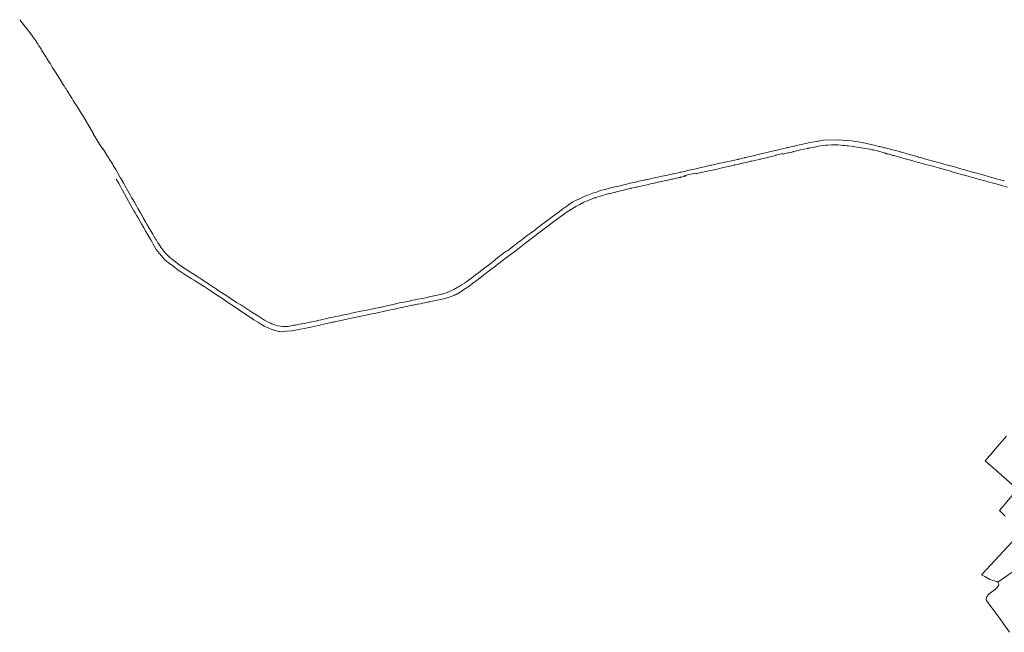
# Model space of a CAD drawing. Header units: metres. Extents: x 152391 to 157968, y 462336 to 467280.
# Tile 306 of 656: x 152391 to 153386, y 465552 to 466171. Entities that reach past the tile are written whole.
import ezdxf

# ---------------------------------------------------------------- set-up
doc = ezdxf.new("R2010")
doc.units = ezdxf.units.M
doc.header["$LTSCALE"] = 0.75
doc.layers.add('B-WE-GR-GRAS-GV', color=251, linetype='Continuous', lineweight=13)
doc.layers.add('B-WE-VH-VERHARDING_ASFALT-GV', color=251, linetype='Continuous', lineweight=18)

msp = doc.modelspace()

# ---------------------------------------------------------------- linework, layer by layer
at = {"layer": 'B-WE-GR-GRAS-GV'}
for points in [[(153388.2, 465749.81), (153378.94, 465738.85), (153371.96, 465730.72), (153371.71, 465730.61), (153370.7, 465729.41), (153366.87, 465724.87), (153399.49, 465696.21), (153381.13, 465674.75), (153387, 465669.09)], [(153403.15, 465652.82), (153367.86, 465614.69), (153363.2, 465609.66), (153366.41, 465607.85), (153371.51, 465605.06), (153378.51, 465602.76), (153379.6, 465602.22), (153424.07, 465633.13)], [(153424.07, 465633.13), (153379.6, 465602.22), (153380.03, 465601.66), (153380.41, 465600.98), (153380.47, 465600.33), (153380.43, 465599.46), (153380.1, 465598.7), (153379.36, 465597.65), (153378.62, 465596.66), (153377.55, 465595.6), (153376.33, 465594.45), (153370.92, 465590.41), (153369.93, 465589.57), (153369.54, 465589.04), (153368.99, 465588.21), (153368.51, 465587.46), (153368.22, 465586.83), (153367.98, 465585.98), (153367.94, 465585.53), (153367.94, 465584.76), (153368.23, 465583.82), (153369.83, 465581.38), (153380.57, 465566.82), (153391.24, 465551.56)]]:
    msp.add_lwpolyline(points, dxfattribs=at)
at = {"layer": 'B-WE-VH-VERHARDING_ASFALT-GV'}
for points in [[(153386.35, 466007.72), (153385.3, 466007.99), (153384.93, 466008.08), (153384.76, 466008.13), (153384.53, 466008.19), (153382.26, 466008.8), (153381.98, 466008.88), (153376.78, 466010.27), (153368.64, 466012.6), (153362.03, 466014.38), (153356.85, 466015.85), (153355.39, 466016.26), (153355.11, 466016.34), (153348.42, 466018.2), (153344.88, 466019.23), (153343.34, 466019.68), (153335.67, 466021.83), (153333.15, 466022.53), (153333.1, 466022.54), (153333.03, 466022.56), (153328.64, 466023.75), (153327.26, 466024.12), (153325.08, 466024.71), (153320.95, 466025.83), (153318.02, 466026.62), (153316.81, 466026.95), (153314.38, 466027.6), (153312.19, 466028.19), (153310.66, 466028.6), (153309.22, 466028.99), (153307.57, 466029.48), (153302.81, 466030.91), (153299.49, 466031.86), (153299.07, 466031.98), (153297.87, 466032.32), (153294.3, 466033.34), (153287.8, 466035.16), (153286.8, 466035.44), (153281.17, 466037.04), (153280.55, 466037.22), (153280.03, 466037.37), (153277.45, 466038.08), (153274.82, 466038.81), (153273.18, 466039.27), (153267.36, 466040.7), (153265.88, 466041.06), (153265.78, 466041.08), (153265.62, 466041.12), (153265.59, 466041.13), (153265.19, 466041.23), (153261.44, 466042.15), (153260.42, 466042.38), (153259.29, 466042.64), (153257.01, 466043.17), (153254.56, 466043.74), (153246.95, 466045.53), (153242.59, 466046.4), (153238.27, 466047.26), (153235.98, 466047.59), (153231.79, 466048.19), (153231.76, 466048.19), (153226.94, 466048.65), (153226.91, 466048.66), (153226.31, 466048.71), (153222.71, 466048.99), (153218.26, 466049.23), (153217.98, 466049.22), (153203.52, 466048.86), (153198.46, 466047.92), (153197.48, 466047.74), (153195.89, 466047.44), (153189.65, 466046.37), (153187.81, 466046.05), (153187.15, 466045.91), (153179.22, 466044.13), (153176.12, 466043.4), (153174.2, 466042.95), (153173.77, 466042.85), (153170.4, 466042.06), (153168.05, 466041.51), (153168.02, 466041.5), (153167.31, 466041.34), (153166.57, 466041.16), (153166.55, 466041.16), (153166.53, 466041.15), (153166.51, 466041.15), (153166.5, 466041.15), (153165.74, 466040.97), (153163.15, 466040.36), (153160.38, 466039.71), (153156.35, 466038.76), (153155.47, 466038.56), (153154.99, 466038.45), (153154.93, 466038.43), (153154.9, 466038.42), (153150.3, 466037.34), (153146.14, 466036.37), (153141.68, 466035.32), (153140.39, 466035.02), (153140.03, 466034.93), (153131.07, 466032.83), (153128.7, 466032.27), (153124.88, 466031.38), (153124.16, 466031.21), (153124.09, 466031.19), (153123.66, 466031.09), (153123.64, 466031.08), (153123.26, 466030.99), (153123.22, 466030.98), (153118.14, 466029.78), (153117.22, 466029.56), (153117.09, 466029.53), (153116.85, 466029.47), (153115.11, 466029.09), (153110.46, 466028.05), (153106.78, 466027.24), (153103.63, 466026.57), (153102.86, 466026.41), (153099.1, 466025.62), (153098.61, 466025.67), (153090.58, 466023.69), (153090.55, 466023.68), (153090.02, 466023.56), (153089.68, 466023.48), (153082.89, 466021.91), (153081.51, 466021.59), (153078.19, 466020.83), (153074.66, 466020.05), (153072.7, 466019.61), (153071.26, 466019.3), (153067.29, 466018.42), (153063.91, 466017.63), (153062.59, 466017.33), (153061.3, 466017.03), (153059.54, 466016.62), (153059.21, 466016.54), (153058.51, 466016.38), (153056.37, 466015.89), (153052.19, 466014.98), (153052.14, 466014.97), (153052.01, 466014.95), (153051.65, 466014.87), (153050.99, 466014.73), (153048.32, 466014.15), (153044.33, 466013.32), (153042.48, 466012.93), (153040.14, 466012.44), (153039.37, 466012.27), (153037.19, 466011.79), (153034.06, 466011.09), (153029.91, 466010.17), (153028.6, 466009.89), (153024.2, 466008.94), (153022.89, 466008.66), (153022.17, 466008.5), (153020.25, 466008.08), (153016.85, 466007.33), (153015.72, 466007.08), (153014.93, 466006.9), (153014.56, 466006.82), (153013.26, 466006.54), (153011.37, 466006.12), (153008.17, 466005.36), (153007.77, 466005.27), (153005.76, 466004.79), (152998.98, 466003.19), (152997.5, 466002.83), (152996.4, 466002.56), (152992.42, 466001.59), (152992.29, 466001.56), (152991.43, 466001.35), (152989.81, 466000.96), (152988.48, 466000.6), (152984.73, 465999.6), (152983.1, 465999.16), (152982.3, 465998.95), (152979.51, 465998.2), (152977.17, 465997.57), (152974.86, 465996.78), (152973.91, 465996.46), (152972.06, 465995.83), (152968.59, 465994.65), (152963.55, 465992.73), (152960.96, 465991.51), (152956.2, 465989.27), (152953.91, 465988.33), (152953.39, 465988.17), (152952.67, 465987.91), (152952.66, 465987.91), (152950.27, 465986.45), (152947.13, 465984.43), (152944.12, 465982.33), (152939.83, 465979.36), (152938.45, 465978.33), (152936.14, 465976.6), (152932.02, 465973.53), (152930.61, 465972.48), (152926.4, 465969.3), (152925.14, 465968.36), (152920.94, 465965.19), (152917.52, 465962.62), (152915.77, 465961.3), (152914.11, 465960.05), (152911.9, 465958.39), (152908.27, 465955.66), (152907.02, 465954.72), (152903.96, 465952.39), (152902.33, 465951.15), (152897.08, 465947.17), (152895.61, 465946.06), (152890.48, 465942.03), (152889.14, 465941.01), (152886.06, 465938.66), (152885.27, 465938.05), (152883.97, 465937.06), (152883.2, 465936.79), (152882.34, 465936.48), (152881.24, 465935.66), (152878.5, 465933.61), (152877, 465932.48), (152874.29, 465930.23), (152873.99, 465929.98), (152872.4, 465928.66), (152871.28, 465927.77), (152867.77, 465924.97), (152866.05, 465923.63), (152861.17, 465919.8), (152859.85, 465918.81), (152855.04, 465915.21), (152849.96, 465911.35), (152847.56, 465909.54), (152844.29, 465907.08), (152840.57, 465904.46), (152837.63, 465902.61), (152836.66, 465902), (152836.05, 465901.62), (152834.92, 465900.91), (152833.85, 465900.3), (152832.78, 465899.7), (152832.63, 465899.61), (152831.38, 465898.91), (152830.72, 465898.53), (152829.68, 465897.98), (152826.89, 465896.52), (152825.26, 465895.92), (152822.99, 465895.07), (152820.53, 465894.23), (152818.53, 465893.72), (152814.52, 465892.7), (152812.81, 465892.27), (152811.7, 465892.02), (152806.23, 465890.77), (152803.51, 465890.15), (152801.73, 465889.74), (152799.98, 465889.34), (152793.4, 465888.06), (152791.2, 465887.64), (152788.4, 465887.09), (152784.52, 465886.31), (152779.09, 465885.22), (152776.9, 465884.76), (152774.87, 465884.34), (152772.45, 465883.84), (152771.52, 465883.65), (152770.83, 465883.51), (152766.7, 465882.51), (152758.81, 465880.65), (152757.01, 465880.23), (152756.32, 465880.09), (152754.93, 465879.82), (152749.03, 465878.66), (152748.33, 465878.52), (152741.85, 465877.25), (152739.02, 465876.68), (152732.29, 465875.32), (152726.35, 465874.02), (152724.14, 465873.53), (152720.83, 465872.8), (152718.57, 465872.29), (152717.15, 465871.98), (152714.49, 465871.39), (152710.64, 465870.6), (152706.56, 465869.78), (152703.88, 465869.23), (152702.87, 465869.03), (152699.98, 465868.47), (152696.22, 465867.57), (152695.58, 465867.42), (152692, 465866.58), (152691.74, 465866.52), (152691.57, 465866.48), (152684.47, 465864.99), (152684.23, 465864.94), (152678.8, 465863.78), (152676.71, 465863.34), (152676.44, 465863.28), (152675.85, 465863.15), (152675.84, 465863.15), (152669.52, 465862.02), (152669.12, 465861.95), (152668.23, 465861.79), (152668.22, 465861.78), (152667.4, 465861.64), (152665.13, 465861.23), (152662.42, 465860.75), (152662.4, 465860.75), (152660.72, 465860.62), (152660.06, 465860.59), (152659.28, 465860.56), (152659.26, 465860.56), (152657.32, 465860.62), (152656.54, 465860.64), (152654.19, 465860.9), (152651.79, 465861.24), (152649.5, 465862.01), (152648.8, 465862.24), (152646.01, 465863.39), (152644.92, 465863.85), (152644.71, 465863.93), (152642.2, 465865), (152638.58, 465866.99), (152638.35, 465867.12), (152632.22, 465870.92), (152625.79, 465874.98), (152622.77, 465877.02), (152617.49, 465880.56), (152614.41, 465882.44), (152610.26, 465884.96), (152604.66, 465888.66), (152600.4, 465891.47), (152597.67, 465893.23), (152592.7, 465896.43), (152589.91, 465898.29), (152588.42, 465899.28), (152587.34, 465899.99), (152583.05, 465902.84), (152579.7, 465905.08), (152578.84, 465905.65), (152575.01, 465908.21), (152571.02, 465910.75), (152566.25, 465913.79), (152561.97, 465916.54), (152559.34, 465918.22), (152559.02, 465918.44), (152552.34, 465922.95), (152546.67, 465927.18), (152542.71, 465930.34), (152542.68, 465930.36), (152542.43, 465930.62), (152538.81, 465934.26), (152536.4, 465937.08), (152535.98, 465937.58), (152533.88, 465940.21), (152531.3, 465944.31), (152530.77, 465945.15), (152529.14, 465947.83), (152528.77, 465948.43), (152527.27, 465950.89), (152527.08, 465951.2), (152525.47, 465953.84), (152525.46, 465953.85), (152522.82, 465958.34), (152519.89, 465963.31), (152518.09, 465966.48), (152515.89, 465970.34), (152514.99, 465971.92), (152514.7, 465972.44), (152513, 465975.42), (152510.46, 465979.89), (152509.36, 465981.84), (152506.91, 465986.16), (152504.79, 465989.9), (152504.13, 465991.05), (152503.06, 465992.94), (152500.34, 465997.73), (152499.1, 465999.93), (152496.96, 466003.75), (152496.61, 466004.38), (152496.2, 466005.11), (152494.71, 466007.78), (152494.42, 466008.29), (152493.47, 466009.93), (152493.29, 466010.25), (152492.92, 466010.89), (152492.73, 466011.21), (152489.9, 466016.12), (152488.02, 466019.32), (152486.22, 466022.37), (152485.59, 466023.45), (152484.67, 466025.02), (152483.33, 466027.15), (152482.51, 466028.46), (152479.98, 466032.47), (152479.19, 466033.73), (152475.45, 466039.99), (152475.01, 466039.72), (152471.79, 466044.96), (152465.39, 466055.43), (152465.66, 466055.36), (152454.83, 466073.71), (152454.55, 466074.15), (152454.37, 466074.43), (152453.86, 466075.22), (152451.02, 466079.67), (152448.33, 466083.97), (152447.73, 466084.92), (152446.82, 466086.37), (152445.19, 466088.97), (152444.25, 466090.47), (152444.03, 466090.82), (152443.69, 466091.36), (152441.45, 466094.93), (152441.19, 466095.34), (152440.77, 466096.01), (152439.64, 466097.82), (152439.11, 466098.66), (152437.54, 466101.16), (152437.06, 466101.93), (152435.99, 466103.64), (152435.98, 466103.65), (152434.75, 466105.61), (152431.26, 466111.17), (152430.93, 466111.7), (152430.9, 466111.74), (152430.85, 466111.83), (152428.81, 466115.06), (152428.7, 466115.25), (152428.59, 466115.41), (152426.61, 466118.58), (152423.99, 466122.75), (152422.68, 466124.83), (152422.02, 466125.89), (152420.83, 466127.79), (152420.28, 466128.66), (152418.61, 466131.32), (152417.97, 466132.34), (152417.65, 466132.85), (152417.01, 466133.87), (152415.7, 466135.95), (152415.45, 466136.36), (152413.22, 466139.91), (152412.69, 466140.74), (152410.94, 466143.54), (152410.46, 466144.3), (152409.29, 466146.18), (152408.8, 466146.95), (152408.46, 466147.49), (152407.33, 466149.29), (152404.42, 466153.39), (152403.3, 466154.97), (152400.03, 466159.3), (152396.04, 466164.5), (152391.02, 466170.62)], [(152488.5, 466009.52), (152490.07, 466006.83), (152491.11, 466005.03), (152492.91, 466001.95), (152494.35, 465999.29), (152496.93, 465994.54), (152500.88, 465987.37), (152501.63, 465986.01), (152503.35, 465982.89), (152504.84, 465980.34), (152506.5, 465977.48), (152507.77, 465975.31), (152509.51, 465972.32), (152510.69, 465970.32), (152514.24, 465964.25), (152516.49, 465960.23), (152518.62, 465956.44), (152522.8, 465949.22), (152523.5, 465948.01), (152524.82, 465945.73), (152525.91, 465943.85), (152527.71, 465940.74), (152528.95, 465938.41), (152537.28, 465928.29), (152537.5, 465928.13), (152539.78, 465926.31), (152542.29, 465924.32), (152545.64, 465921.79), (152547.86, 465920.11), (152551.33, 465917.63), (152552.72, 465916.64), (152559.97, 465911.71), (152564.18, 465909.19), (152567.31, 465907.32), (152571.41, 465904.72), (152577.3, 465901), (152582.54, 465897.55), (152586.01, 465895.26), (152590.75, 465892.12), (152595.27, 465889.12), (152602.45, 465884.32), (152606.77, 465881.45), (152612.15, 465877.87), (152618.58, 465873.47), (152623.4, 465870.29), (152627.64, 465867.49), (152632.28, 465864.6), (152632.29, 465864.59), (152635.25, 465862.68), (152638.15, 465861.08), (152640.5, 465859.78), (152642.65, 465858.85), (152645.82, 465857.48), (152647.93, 465856.89), (152648.46, 465856.74), (152651.48, 465855.83), (152653.12, 465855.47), (152653.71, 465855.38), (152654.43, 465855.29), (152657.57, 465855.42), (152660.51, 465855.83), (152666.36, 465856.34), (152668.49, 465856.7), (152669.53, 465856.88), (152671.62, 465857.23), (152674.83, 465857.79), (152678.38, 465858.41), (152681.8, 465859.19), (152685.41, 465860.01), (152688.14, 465860.64), (152694.37, 465862.05), (152695.53, 465862.32), (152697.69, 465862.79), (152701.67, 465863.66), (152704.28, 465864.23), (152706.95, 465864.82), (152707.38, 465864.91), (152708.17, 465865.09), (152710.34, 465865.56), (152714.3, 465866.44), (152718.61, 465867.33), (152723.17, 465868.29), (152726.32, 465868.96), (152729.19, 465869.57), (152733.12, 465870.4), (152737.32, 465871.29), (152740.76, 465872.03), (152742.32, 465872.36), (152746.97, 465873.35), (152749.09, 465873.8), (152750.82, 465874.17), (152755.27, 465875.1), (152759.11, 465875.9), (152762.49, 465876.61), (152769.32, 465878.04), (152770.41, 465878.27), (152773.81, 465878.98), (152778.77, 465880.02), (152781.79, 465880.68), (152786.16, 465881.64), (152787.71, 465881.98), (152788.84, 465882.23), (152790.01, 465882.48), (152792.69, 465883), (152793.33, 465883.13), (152795.96, 465883.64), (152798.41, 465884.11), (152803.35, 465885.13), (152803.86, 465885.24), (152804.38, 465885.35), (152805.15, 465885.51), (152811.25, 465886.77), (152818.13, 465888.3), (152822.75, 465889.61), (152823.06, 465889.7), (152828.77, 465891.63), (152829.65, 465891.95), (152830.52, 465892.29), (152830.93, 465892.46), (152831.36, 465892.64), (152831.36, 465892.64), (152831.39, 465892.65), (152832.24, 465893.04), (152832.8, 465893.31), (152833.09, 465893.45), (152833.49, 465893.65), (152833.92, 465893.88), (152834.23, 465894.05), (152834.74, 465894.33), (152835.55, 465894.8), (152836.35, 465895.3), (152837.23, 465895.9), (152840.04, 465897.85), (152843.79, 465900.45), (152848.65, 465904.02), (152853.83, 465907.84), (152854.76, 465908.53), (152857.7, 465910.85), (152861.12, 465913.55), (152864.64, 465916.14), (152867.34, 465918.13), (152871.84, 465921.69), (152874.95, 465924.16), (152876.5, 465925.32), (152881.75, 465929.23), (152884.35, 465931.18), (152887.71, 465933.72), (152891.36, 465936.48), (152894.48, 465938.85), (152901.06, 465943.97), (152904.33, 465946.55), (152904.77, 465946.89), (152905.55, 465947.51), (152906.09, 465947.94), (152906.45, 465948.22), (152908.28, 465949.61), (152910.51, 465951.31), (152912.79, 465953.05), (152914.22, 465954.13), (152916.9, 465956.17), (152923.68, 465961.35), (152927.75, 465964.33), (152930.77, 465966.55), (152936.85, 465971.18), (152941.53, 465974.52), (152943.47, 465975.91), (152948.65, 465979.16), (152952.92, 465981.61), (152953.19, 465981.77), (152957.28, 465984), (152961.34, 465986.36), (152966.13, 465988.33), (152967.13, 465988.71), (152967.13, 465988.71), (152969.67, 465989.62), (152971.96, 465990.44), (152972.92, 465990.76), (152973.21, 465990.85), (152977.91, 465992.41), (152978.99, 465992.72), (152979.9, 465992.98), (152984.32, 465994.24), (152984.45, 465994.27), (152985.5, 465994.57), (152985.51, 465994.58), (152986.05, 465994.7), (152989.48, 465995.48), (152991.05, 465995.84), (152993.19, 465996.39), (152993.43, 465996.45), (152994.16, 465996.64), (152998.36, 465997.73), (152999.67, 465998.07), (153001.39, 465998.48), (153006.56, 465999.7), (153006.57, 465999.7), (153008.16, 466000.05), (153008.53, 466000.14), (153009.02, 466000.25), (153012.04, 466000.92), (153013.67, 466001.29), (153014.47, 466001.46), (153014.6, 466001.49), (153015.31, 466001.65), (153020.31, 466002.78), (153021.31, 466003), (153025.07, 466003.83), (153025.14, 466003.85), (153025.28, 466003.88), (153028.64, 466004.62), (153032.75, 466005.58), (153034.49, 466005.99), (153036, 466006.31), (153036.35, 466006.39), (153039.62, 466007.09), (153039.88, 466007.15), (153039.97, 466007.17), (153042.28, 466007.67), (153043.81, 466008), (153046.04, 466008.5), (153046.5, 466008.6), (153047.08, 466008.73), (153049.91, 466009.36), (153050.09, 466009.4), (153050.59, 466009.51), (153050.74, 466009.55), (153054.61, 466010.41), (153055.1, 466010.52), (153055.3, 466010.56), (153056.5, 466010.81), (153057.64, 466011.06), (153058.57, 466011.26), (153058.58, 466011.26), (153058.97, 466011.34), (153059.74, 466011.5), (153061.04, 466011.78), (153062.55, 466012.2), (153062.6, 466012.21), (153063.06, 466012.34), (153063.78, 466012.54), (153063.52, 466012.72), (153063.06, 466013.06), (153064.25, 466013.33), (153065.93, 466013.7), (153066.39, 466013.8), (153072.34, 466015.14), (153074.49, 466015.62), (153074.55, 466015), (153075.07, 466015.12), (153076.82, 466015.51), (153084.3, 466017.19), (153086.31, 466017.62), (153087.53, 466017.88), (153092.68, 466018.97), (153092.73, 466018.98), (153093.77, 466019.2), (153095.83, 466019.68), (153100.56, 466020.78), (153100.61, 466020.8), (153101.07, 466020.9), (153104.13, 466021.62), (153105.43, 466021.92), (153108.7, 466022.68), (153113.33, 466023.75), (153113.67, 466023.83), (153114.11, 466023.93), (153117.8, 466024.78), (153119.76, 466025.22), (153120.22, 466025.32), (153120.26, 466025.33), (153120.3, 466025.34), (153124.39, 466026.25), (153126.33, 466026.69), (153127.65, 466027.01), (153129.74, 466027.52), (153130.88, 466027.79), (153132.44, 466028.15), (153138.33, 466029.48), (153139.05, 466029.64), (153139.86, 466029.83), (153155.31, 466033.33), (153155.46, 466033.36), (153155.05, 466033.83), (153162.25, 466035.44), (153162.18, 466034.88), (153167.38, 466036.06), (153167.53, 466036.1), (153167.54, 466036.1), (153167.55, 466036.1), (153167.56, 466036.1), (153167.7, 466036.13), (153167.72, 466036.14), (153167.74, 466036.14), (153167.82, 466036.16), (153167.84, 466036.16), (153167.88, 466036.17), (153168.03, 466036.21), (153168.23, 466036.25), (153172.67, 466037.26), (153172.97, 466037.33), (153176.51, 466038.13), (153180.19, 466038.96), (153180.19, 466038.96), (153183.78, 466039.75), (153187.01, 466040.45), (153187.7, 466040.6), (153187.96, 466040.66), (153188.97, 466040.87), (153194.27, 466041.97), (153195.6, 466042.24), (153198.37, 466042.8), (153200.45, 466043.21), (153200.46, 466043.22), (153205.44, 466043.7), (153206.32, 466043.78), (153206.57, 466043.81), (153207.52, 466043.9), (153211.55, 466044.19), (153212.61, 466044.26), (153212.99, 466044.26), (153213.42, 466044.26), (153213.95, 466044.25), (153214.05, 466044.25), (153214.11, 466044.25), (153214.85, 466044.25), (153215.52, 466044.24), (153216.29, 466044.24), (153217.08, 466044.21), (153218.35, 466044.11), (153220.95, 466043.75), (153222.9, 466043.56), (153225.1, 466043.35), (153227.3, 466043.2), (153227.88, 466043.16), (153228.18, 466043.12), (153233.89, 466042.35), (153233.96, 466042.34), (153235.41, 466042.1), (153245.53, 466040.47), (153248.28, 466040.02), (153249.86, 466039.75), (153252.58, 466039.27), (153253.76, 466039.07), (153260.29, 466037.27), (153265.73, 466035.63), (153266.17, 466035.5), (153266.68, 466035.34), (153267.22, 466035.18), (153267.76, 466035.02), (153267.99, 466034.95), (153268.01, 466034.95), (153271.99, 466033.92), (153272.17, 466033.88), (153272.22, 466033.86), (153272.27, 466033.85), (153272.35, 466033.83), (153272.85, 466033.7), (153273.86, 466033.44), (153274.67, 466033.23), (153276.73, 466032.7), (153278.32, 466032.3), (153283.41, 466030.82), (153287.27, 466029.69), (153289.91, 466028.96), (153290.19, 466028.89), (153293.58, 466027.96), (153298.12, 466026.71), (153299.26, 466026.39), (153304.54, 466024.99), (153306.61, 466024.44), (153312.67, 466022.84), (153319.62, 466020.93), (153320.46, 466020.7), (153321.47, 466020.42), (153324.18, 466019.62), (153325.54, 466019.22), (153331.67, 466017.41), (153334.12, 466016.69), (153335.64, 466016.27), (153339.28, 466015.25), (153342.63, 466014.32), (153345.62, 466013.49), (153346.11, 466013.35), (153351.68, 466011.86), (153353.9, 466011.26), (153355.64, 466010.8), (153356.47, 466010.56), (153357.85, 466010.17), (153358.7, 466009.93), (153361.07, 466009.26), (153366.46, 466007.73), (153370.81, 466006.55), (153373.7, 466005.76), (153377.75, 466004.65), (153384.58, 466002.66), (153389.3, 466001.28)]]:
    msp.add_lwpolyline(points, dxfattribs=at)

doc.saveas('drawing.dxf')
